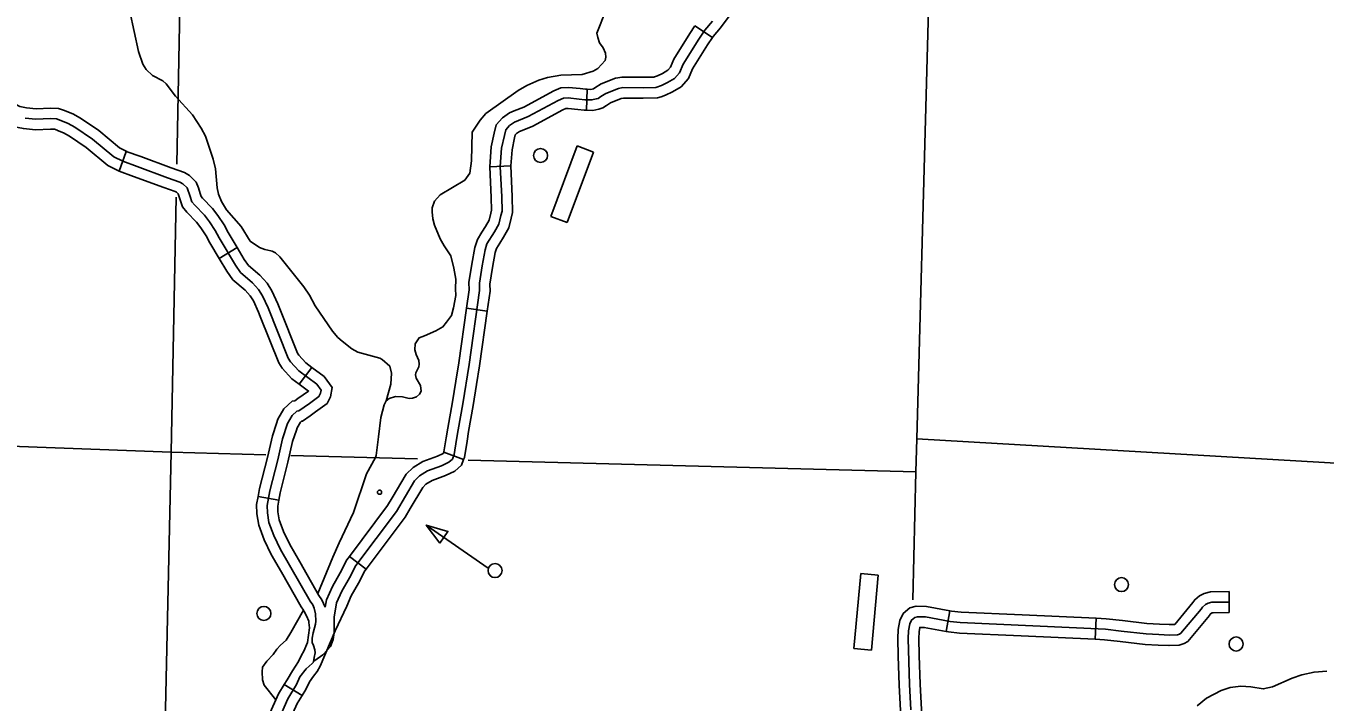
# Model space of a CAD drawing. Extents: x 653372 to 905732, y 627442 to 787275.
# Drawn here: x 869747 to 878981, y 691020 to 695826 of the extents above; entities that cross this region are included whole.
import ezdxf

# ---------------------------------------------------------------- set-up
doc = ezdxf.new("R2010")
doc.units = 0
for name, color, linetype in [('Level 35', 7, 'Continuous'), ('Level 4', 7, 'Continuous'), ('Level 45', 7, 'Continuous'), ('Level 5', 7, 'Continuous'), ('Level 56', 7, 'Continuous'), ('Level 57', 7, 'Continuous')]:
    doc.layers.add(name, color=color, linetype=linetype)

msp = doc.modelspace()

# ---------------------------------------------------------------- linework, layer by layer
at = {"layer": 'Level 35'}
for points in [[(870484.7, 695929.1), (870547.4, 695643.8), (870578.4, 695553.5), (870600.5, 695517.2), (870646.5, 695473.4), (870719.4, 695435), (870743.9, 695414.6), (870810.8, 695326.5), (870929.6, 695193.5), (870992.4, 695098.5), (871023.1, 695042.1), (871076.5, 694879.6), (871094.9, 694809.4), (871107, 694674.7), (871116.1, 694630.7), (871137.8, 694577.4), (871173.5, 694517.9), (871275.6, 694400.2), (871340.2, 694296.2), (871405.9, 694250.2), (871445.5, 694237.5), (871487.1, 694226.9)], [(873869.1, 695935), (873805.5, 695774.5), (873812, 695744.8), (873823.9, 695705.5), (873850.1, 695671.1), (873867.2, 695631.9), (873869.6, 695603.9)], [(873869.6, 695603.9), (873863.1, 695580.1), (873811.1, 695524.4), (873778.8, 695504.2), (873701.5, 695479.9), (873547.9, 695475.2), (873454.8, 695460.2), (873392.6, 695439.6), (873307.1, 695402.6), (873245.5, 695368), (873015.6, 695203.5), (872975.9, 695155.3), (872918.8, 695071.2), (872914.8, 694866.9)], [(872914.8, 694866.9), (872901.2, 694778.7), (872865.9, 694728.7), (872691.6, 694625.2), (872651.8, 694581.2), (872633.9, 694533.7), (872633.3, 694504.9), (872639.2, 694454.9), (872651.2, 694410.8), (872692, 694313.4), (872719.8, 694262), (872766.2, 694191.3), (872788.7, 694104.1), (872803, 694026.3), (872801, 693956.2), (872801.5, 693910.1), (872786.1, 693822), (872771.6, 693767.1), (872736.7, 693720), (872710.4, 693686.2), (872659.7, 693657.8), (872579.6, 693621.9), (872540.9, 693608.5), (872513.3, 693566.1), (872511.7, 693523.2), (872520, 693489.1), (872539, 693446.9), (872542.5, 693421.9), (872539.1, 693402.1), (872518.3, 693360.7), (872516.9, 693345.7), (872519.5, 693322.8), (872552.2, 693270.3), (872555.4, 693229.4), (872544.9, 693207.7), (872523.6, 693190.2), (872495.5, 693178.8), (872470.5, 693177.4), (872422.9, 693190.3), (872374.1, 693191.3), (872329, 693178.3), (872307.6, 693159.9), (872293.1, 693131.3), (872270.3, 693043.1), (872252.9, 692904.9)], [(871487.1, 694226.9), (871496.9, 694224.9), (871521.5, 694213.4), (871550.9, 694184.9), (871721.8, 693972.1), (871762.4, 693911.5), (871801.6, 693836), (871925.4, 693657), (871964.3, 693610.4), (871993.7, 693583.9), (872064.3, 693529.6), (872105.7, 693506.8), (872261.3, 693464.7), (872279, 693455.3), (872332.8, 693407.4), (872344.7, 693357.3), (872340.1, 693279.7), (872307.6, 693159.9)], [(872252.9, 692904.9), (872235.9, 692771.5), (872231.1, 692758.9), (872168.4, 692642.5), (872074.6, 692366.4), (871973.1, 692150.2), (871929.2, 692048.9), (871820.9, 691791.2)], [(871720.5, 691671.4), (871630.6, 691512.7), (871595.8, 691459.9), (871556.2, 691422.6), (871529.8, 691395.1), (871503.1, 691357.5), (871459.4, 691310.7), (871429, 691267.8), (871425, 691234.2), (871427.8, 691176.3), (871439.9, 691138.2), (871523.7, 691035.3)], [(878994.8, 691239), (878902.9, 691231.9), (878815.8, 691213.9), (878747.5, 691189.4), (878606.6, 691127.6), (878541.5, 691113), (878453.1, 691126.8), (878381.4, 691132.3), (878306.5, 691123), (878242.2, 691102.4), (878139.4, 691047.8), (878071.4, 690992.4)]]:
    msp.add_lwpolyline(points, dxfattribs=at)
at = {"layer": 'Level 4'}
msp.add_lwpolyline([(876241.5, 698831.3), (876226, 698295.4), (876216.6, 697955.7), (876079, 692890.7), (876072.6, 692655.3), (876051.8, 691745.3)], dxfattribs=at)
at = {"layer": 'Level 45'}
for p, q in [((874502, 695825.7), (874626.2, 695742.7)), ((873735, 695375.9), (873730.7, 695226.6)), ((870409.1, 694793.4), (870459.7, 694934)), ((873043.9, 694823.8), (873193.1, 694830.8)), ((871119.7, 694173.8), (871247.9, 694250.4)), ((872877.7, 693819.5), (873025.6, 693798.6)), ((871690, 693278.9), (871779.3, 693398.6)), ((872717.9, 692796.9), (872857.7, 692744.5)), ((871396.5, 692479.9), (871543.7, 692454.2)), ((872045.7, 692053.5), (872165.2, 691963.9)), ((878298.6, 691805.2), (878300.1, 691655.9)), ((876314, 691668.4), (876287.3, 691521.5)), ((877353.8, 691614.9), (877347, 691465.7)), ((871582.6, 691143.5), (871710.3, 691066))]:
    msp.add_line(p, q, dxfattribs=at)
for points in [[(874839.1, 696238), (874807.1, 696125.5), (874787.9, 696040.5), (874769.5, 695985), (874746, 695895.5), (874684.7, 695812.8), (874631.1, 695750.1), (874626.2, 695742.7)], [(874626.2, 695859.4), (874571.5, 695795.2), (874529.6, 695732.6), (874418.7, 695555.1), (874393.2, 695493), (874356.5, 695452.1), (874306.4, 695423.5), (874264.7, 695401.8), (874224.2, 695388.4), (874134.3, 695386.8), (873989.9, 695387.9), (873957.8, 695382.4), (873869.3, 695346.6), (873832.1, 695324), (873813.5, 695310.8), (873800.6, 695306.6), (873769.5, 695300.2), (873719.4, 695301.7), (873678.1, 695305.9), (873602.1, 695314.2), (873567.4, 695311.5), (873530.5, 695296.2), (873317.5, 695181.9), (873218.8, 695141.9), (873183.4, 695117.4), (873157, 695087.1), (873147.3, 695046.2), (873127.7, 694956.6), (873118.5, 694827.3)], [(874502, 695825.7), (874466.8, 695773.1), (874352, 695589.3), (874329, 695533.3), (874308.9, 695511), (874270.6, 695489), (874235.6, 695470.9), (874215, 695464)], [(874626.2, 695742.7), (874592.3, 695692), (874485.4, 695520.9), (874457.4, 695452.7), (874404, 695393.3), (874342.2, 695357.9), (874293.9, 695332.8), (874262, 695322.3)], [(874215, 695464), (874211.5, 695462.9), (874134, 695461.5), (873983.8, 695462.6), (873937.3, 695454.7), (873835.6, 695413.6), (873791.1, 695386.4), (873780.1, 695378.6), (873762.9, 695375.1), (873735, 695375.9)], [(869584.9, 695357.9), (869622.5, 695311), (869638.3, 695296.2), (869667.1, 695272.7), (869703.9, 695254.3), (869751.8, 695244.3), (869819.1, 695237.7), (869922.3, 695242.4), (869979.2, 695239.2), (870021.1, 695223.8), (870026.4, 695221.7)], [(873735, 695375.9), (873724.2, 695376.2), (873686, 695380.2), (873603.3, 695389.2), (873549.7, 695385.1), (873498.4, 695363.7), (873285.7, 695249.6), (873217.4, 695221.9)], [(874262, 695322.3), (874236.9, 695313.9), (874134.7, 695312.1), (873995.9, 695313.1), (873978.3, 695310.1), (873902.9, 695279.7), (873873.2, 695261.5), (873847.4, 695243.3), (873819.8, 695234.3), (873776, 695225.3), (873730.7, 695226.6)], [(869468.3, 695264.7), (869512.6, 695209.2), (869540.1, 695183.6), (869585.5, 695146.6), (869654.4, 695112), (869729.2, 695096.5), (869815.1, 695088), (869921.5, 695092.8), (869948.7, 695091.3), (869967.6, 695084.4), (869970.7, 695083.1)], [(870026.4, 695221.7), (870079, 695200.6), (870134.2, 695169.8), (870264.8, 695081.6), (870412.1, 694958.9), (870464.2, 694932.3), (870460.1, 694933.8)], [(873217.4, 695221.9), (873183, 695208), (873133.2, 695173.5), (873088.6, 695122.3), (873074.5, 695062.8), (873053.6, 694967.3), (873043.9, 694823.8)], [(873730.7, 695226.6), (873714.5, 695227.1), (873670.3, 695231.6), (873600.9, 695239.2), (873585, 695238), (873562.5, 695228.6), (873349.2, 695114.1), (873273.4, 695083.5)], [(869740.5, 695170.4), (869817.1, 695162.8), (869921.9, 695167.6), (869964, 695165.2), (869994.4, 695154.1), (870046.8, 695133.1), (870095, 695106.2), (870219.8, 695021.9), (870370.7, 694896.1), (870434.4, 694863.7), (870537, 694826.8), (870752.8, 694747.2), (870841.3, 694716.1), (870862.4, 694702.4), (870893.3, 694674), (870914.8, 694612.3), (870926.3, 694576.2), (870947, 694550.8), (871015.8, 694480.1), (871050.7, 694434.5), (871092, 694372.9), (871119.1, 694320.3), (871236.2, 694124.4), (871273, 694072.8), (871357.5, 694000.7), (871400.4, 693953), (871429.3, 693906.6), (871468.4, 693821.1), (871610.3, 693464.4), (871626.7, 693439.2), (871687.2, 693374.1), (871813.8, 693279.8), (871844.7, 693237.3), (871840.3, 693214.2), (871828.7, 693190.8), (871761.7, 693142.2), (871723.5, 693115.3), (871686.3, 693089), (871672.5, 693087.6), (871639.8, 693057.5), (871606.2, 693000.1), (871570.2, 692891.7), (871536.7, 692741.2), (871479.7, 692521.8), (871461.5, 692417.6), (871463.3, 692363.7), (871473.9, 692296.8), (871508.8, 692202.4), (871556.5, 692103.7), (871766, 691736.7), (871785.1, 691709.3), (871795.4, 691686.2), (871804.3, 691647.6), (871806.9, 691594.4), (871804, 691573.7), (871788.6, 691512.1), (871780.2, 691473.1), (871781.1, 691443), (871790.5, 691420.8), (871800.6, 691390.4), (871802.7, 691368.5), (871796.3, 691334.9), (871789.9, 691304.1)], [(869970.7, 695083.1), (870014.5, 695065.6), (870055.9, 695042.5), (870174.9, 694962.1), (870329.3, 694833.4), (870404.5, 694795.1), (870408.8, 694793.6)], [(873273.4, 695083.5), (873254.5, 695075.8), (873233.6, 695061.3), (873225.4, 695051.9), (873220.1, 695029.6), (873201.8, 694945.9), (873193.1, 694830.8)], [(870459.7, 694934), (870562.5, 694896.9), (870778.1, 694817.5), (870874.3, 694783.6), (870908.3, 694761.7), (870957.7, 694716.2), (870972.3, 694674.2)], [(870409.1, 694793.4), (870511.4, 694756.6), (870727.5, 694677), (870808.2, 694648.5), (870816.6, 694643.1), (870829, 694631.7), (870831.3, 694625.1)], [(873118.5, 694827.3), (873128.7, 694609.9), (873130.8, 694508.3), (873123.2, 694477.6), (873108.6, 694417.8), (873077, 694361.5), (873023.9, 694275.9), (873010.3, 694233.3), (872988.8, 694119.8), (872970.6, 693996.3), (872971, 693945.5), (872896.6, 693419.9), (872852.1, 693140.1), (872819.4, 692955.2), (872808.3, 692886.1), (872790.6, 692778.1), (872778.7, 692746.5), (872753.9, 692723.7), (872699.9, 692699.5), (872601.2, 692662.2), (872544.6, 692627.3), (872508.1, 692592.8), (872379.7, 692374.3), (872092.3, 691991.2), (872046, 691901.3), (871992.2, 691807.9), (871955, 691723.6), (871937.6, 691621.6), (871938.2, 691513.9), (871929.5, 691464.9), (871911.6, 691414.3), (871890.8, 691389.7), (871856.1, 691354.2), (871801.1, 691313.8), (871781.4, 691292.5), (871737.5, 691256.3), (871692.9, 691198.3), (871669.7, 691143), (871608.7, 691042.7), (871539, 690886.4)], [(873043.9, 694823.8), (873054, 694607.4), (873055.9, 694516.7), (873050.6, 694495.5), (873038.4, 694445.4), (873012.7, 694399.5), (872987.9, 694359.5)], [(873193.1, 694830.8), (873203.3, 694612.4), (873205.6, 694500), (873195.7, 694459.8), (873178.7, 694390.2), (873141.3, 694323.5), (873114.8, 694280.7)], [(870972.3, 694674.2), (870985.6, 694635.9), (870993.1, 694612.4), (871002.8, 694600.5), (871072.4, 694529), (871111.5, 694478.1), (871156.4, 694410.9), (871184.4, 694356.5), (871247.9, 694250.4)], [(870831.3, 694625.1), (870843.9, 694588.8), (870859.4, 694540.1), (870891.2, 694501.1), (870959.2, 694431.2), (870990, 694391), (871027.6, 694334.9), (871053.8, 694284), (871119.7, 694173.8)], [(872987.9, 694359.5), (872955.6, 694307.5), (872937.7, 694251.7), (872915.1, 694132.2), (872895.9, 694001.5), (872896.3, 693950.5), (872877.7, 693819.5)], [(871247.9, 694250.4), (871298.8, 694165.3), (871328.5, 694123.6), (871409.8, 694054.3), (871460.3, 693998), (871495.2, 693942), (871537.1, 693850.4), (871551.2, 693815)], [(873114.8, 694280.7), (873092.2, 694244.4), (873082.8, 694214.9), (873062.4, 694107.5), (873045.3, 693991.1), (873045.7, 693940.5), (873025.6, 693798.6)], [(871119.7, 694173.8), (871173.7, 694083.4), (871217.6, 694021.9), (871305.3, 693947.1), (871340.5, 693908), (871363.4, 693871.2), (871399.7, 693791.7), (871412.4, 693759.8)], [(871412.4, 693759.8), (871543.7, 693429.9), (871567.6, 693393.1), (871637.1, 693318.3), (871690, 693278.9)], [(871551.2, 693815), (871677, 693498.9), (871685.8, 693485.3), (871737.2, 693430), (871779.3, 693398.6)], [(872877.7, 693819.5), (872822.7, 693431), (872802, 693300.6)], [(873025.6, 693798.6), (872970.4, 693408.8), (872949.5, 693277.1)], [(871779.3, 693398.6), (871867.4, 693333), (871924.2, 693255.1), (871911.7, 693190.1), (871887.4, 693141.1), (871805.1, 693081.5), (871766.5, 693054.3), (871713.4, 693016.8), (871704.8, 693015.9), (871698.5, 693010.1), (871674.6, 692969.2), (871669.2, 692952.9)], [(871690, 693278.9), (871755.6, 693230), (871718.3, 693203), (871680.5, 693176.4), (871659.1, 693161.3), (871640.2, 693159.3), (871581, 693104.9), (871537.8, 693031), (871527.5, 692999.9)], [(872802, 693300.6), (872778.4, 693152.5), (872745.7, 692967.6), (872734.6, 692898.1), (872718.1, 692797.4), (872717.9, 692796.9)], [(872949.5, 693277.1), (872925.7, 693127.8), (872893, 692942.7), (872882, 692874.2), (872863.1, 692758.7), (872857.7, 692744.5)], [(871527.5, 692999.9), (871498.2, 692911.6), (871464.1, 692758.7), (871406.6, 692537.6), (871396.5, 692479.9)], [(871669.2, 692952.9), (871642.3, 692871.7), (871609.3, 692723.6), (871552.7, 692505.9), (871543.7, 692454.2)], [(872717.9, 692796.9), (872715.1, 692789.5), (872712.3, 692786.9), (872671.4, 692768.5), (872568.2, 692729.5), (872498.9, 692686.9), (872449.1, 692639.8), (872350.1, 692471.3)], [(872857.7, 692744.5), (872842.4, 692703.5), (872795.5, 692660.5), (872728.4, 692630.4), (872634.3, 692594.9), (872590.3, 692567.8), (872567.1, 692545.8), (872478.8, 692395.7)], [(871396.5, 692479.9), (871386.6, 692422.7), (871388.9, 692356.6), (871401.3, 692277.8), (871440, 692173.1), (871490.4, 692068.9), (871562.9, 691942)], [(871543.7, 692454.2), (871536.4, 692412.4), (871537.8, 692370.8), (871546.5, 692315.7), (871577.6, 692231.7), (871622.6, 692138.6), (871692.6, 692016)], [(872350.1, 692471.3), (872317.4, 692415.8), (872045.7, 692053.5)], [(872478.8, 692395.7), (872441.9, 692332.9), (872165.2, 691963.9)], [(871692.6, 692016), (871829.2, 691776.7), (871850.5, 691746.1), (871874.1, 691693.1)], [(872045.7, 692053.5), (872028.8, 692031), (871980.4, 691937), (871925.5, 691841.7), (871882.9, 691745.2), (871874.1, 691693.1)], [(871562.9, 691942), (871702.8, 691696.8), (871719.8, 691672.4), (871724.3, 691662.4), (871741, 691633.3), (871758.4, 691594), (871757, 691584.2), (871761.6, 691548.1), (871748.4, 691443.3)], [(872165.2, 691963.9), (872155.8, 691951.4), (872111.5, 691865.5), (872058.9, 691774.1), (872027, 691701.9), (871945.5, 691524.8)], [(878298.6, 691805.2), (878166.8, 691803.9), (878121.2, 691792.2), (878089.5, 691774.1), (878055.4, 691746.3), (878040.8, 691725.9), (877912.3, 691571.4), (877875.1, 691570), (877878, 691569.8)], [(878299.3, 691730.6), (878176.6, 691729.3), (878149.5, 691722.4), (878132, 691712.3), (878110.4, 691694.7), (878100, 691680.2), (877956.9, 691508.2), (877947.6, 691502.7), (877931.6, 691497.4), (877874.5, 691495.3), (877799.4, 691499.3), (877709.2, 691503.8), (877532.4, 691524.3), (877419.6, 691537.1), (876388.1, 691584.2), (876315.7, 691592.2), (876140.5, 691624.1), (876083.4, 691625.7), (876064, 691621.1), (876042, 691601.7), (876029.3, 691575.3), (876020.5, 691526.6), (876018.6, 691471.5), (876028.4, 691143.5), (876037.7, 690963.6)], [(876314, 691668.4), (876148.3, 691698.5), (876075.7, 691700.6), (876028.6, 691689.4), (875981.2, 691647.7), (875957.6, 691598.5), (875946.1, 691534.6), (875943.8, 691471.7), (875947.6, 691346.7)], [(876828.6, 691638.8), (876394, 691658.6), (876326.5, 691666.1), (876314, 691668.4)], [(877353.8, 691614.9), (876828.6, 691638.8)], [(877878, 691569.9), (877803.3, 691573.9), (877715.4, 691578.3), (877540.9, 691598.5), (877425.6, 691611.6), (877353.8, 691614.9)], [(878300.1, 691655.9), (878186.3, 691654.7), (878177.8, 691652.5), (878174.4, 691650.6), (878165.3, 691643.2), (878159.1, 691634.5), (878006, 691450.6), (877978.8, 691434.4), (877945.1, 691423.2), (877873.9, 691420.5), (877869.8, 691420.7)], [(871945.5, 691524.8), (871838.3, 691274.1), (871816.7, 691236.3), (871791.5, 691204.1), (871763.4, 691163.5), (871736.4, 691109), (871710.3, 691066)], [(876287.3, 691521.5), (876132.7, 691549.6), (876100.7, 691550.5), (876094.9, 691518.6), (876093.3, 691471.3), (876096.9, 691351.1)], [(876821.8, 691489.6), (876382.3, 691509.7), (876304.9, 691518.3), (876287.3, 691521.5)], [(871748.4, 691443.3), (871720.9, 691380), (871704.8, 691352.3)], [(877347, 691465.7), (876821.8, 691489.6)], [(877869.9, 691420.7), (877795.5, 691424.8), (877703, 691429.4), (877523.9, 691450.1), (877413.7, 691462.6), (877347, 691465.7)], [(871704.8, 691352.3), (871683.4, 691308.5), (871642.6, 691241.3), (871603, 691177.1), (871582.6, 691143.5)], [(875947.6, 691346.7), (875953.8, 691140.4), (875963.1, 690959.9), (875969.9, 690820.1)], [(876096.9, 691351.1), (876103, 691146.5), (876112.3, 690967.3), (876119.1, 690827.3)], [(871582.6, 691143.5), (871542.5, 691077.4), (871473.7, 690923.4), (871422.9, 690851), (871316.3, 690697.8)], [(871710.3, 691066), (871675, 691007.9), (871604.3, 690849.4), (871545.4, 690765.4), (871438.9, 690612.5)]]:
    msp.add_lwpolyline(points, dxfattribs=at)
at = {"layer": 'Level 5'}
for points in [[(870859.8, 696947), (870819.2, 694843.6)], [(870814.7, 694609.8), (870779.8, 692795.2)], [(865512.4, 692993.5), (870779.8, 692795.2)], [(876079, 692890.7), (881508.2, 692574.9)], [(870779.8, 692795.2), (870708.2, 689575.3)], [(871452.6, 692777.4), (870779.8, 692795.2)], [(872529.1, 692749), (871628.7, 692772.8)], [(876072.6, 692655.3), (872890.4, 692739.4)]]:
    msp.add_lwpolyline(points, dxfattribs=at)
at = {"layer": 'Level 56'}
msp.add_lwpolyline([(873031.3, 691972), (872592.2, 692277.3)], dxfattribs=at)
msp.add_lwpolyline([(872688.3, 692148.7), (872746.2, 692232), (872592.2, 692277.3)], close=True, dxfattribs=at)
for centre, radius in [((873404.7, 694905.2), 49.8), ((872260.2, 692511.1), 14.9), ((873081.2, 691953.9), 49.8), ((877534.2, 691854.1), 49.8), ((871438.1, 691649.3), 49.8), ((878348.6, 691432), 49.8)]:
    msp.add_circle(centre, radius, dxfattribs=at)
at = {"layer": 'Level 57'}
for p, q in [((873664.3, 694972.9), (873477.4, 694471.4)), ((873780.9, 694929.5), (873664.3, 694972.9)), ((873594.1, 694428), (873780.9, 694929.5)), ((873477.4, 694471.4), (873594.1, 694428)), ((875680.3, 691932.2), (875632.4, 691399.2)), ((875804.3, 691921.1), (875680.3, 691932.2)), ((875756.3, 691388), (875804.3, 691921.1)), ((875632.4, 691399.2), (875756.3, 691388))]:
    msp.add_line(p, q, dxfattribs=at)

doc.saveas('drawing.dxf')
